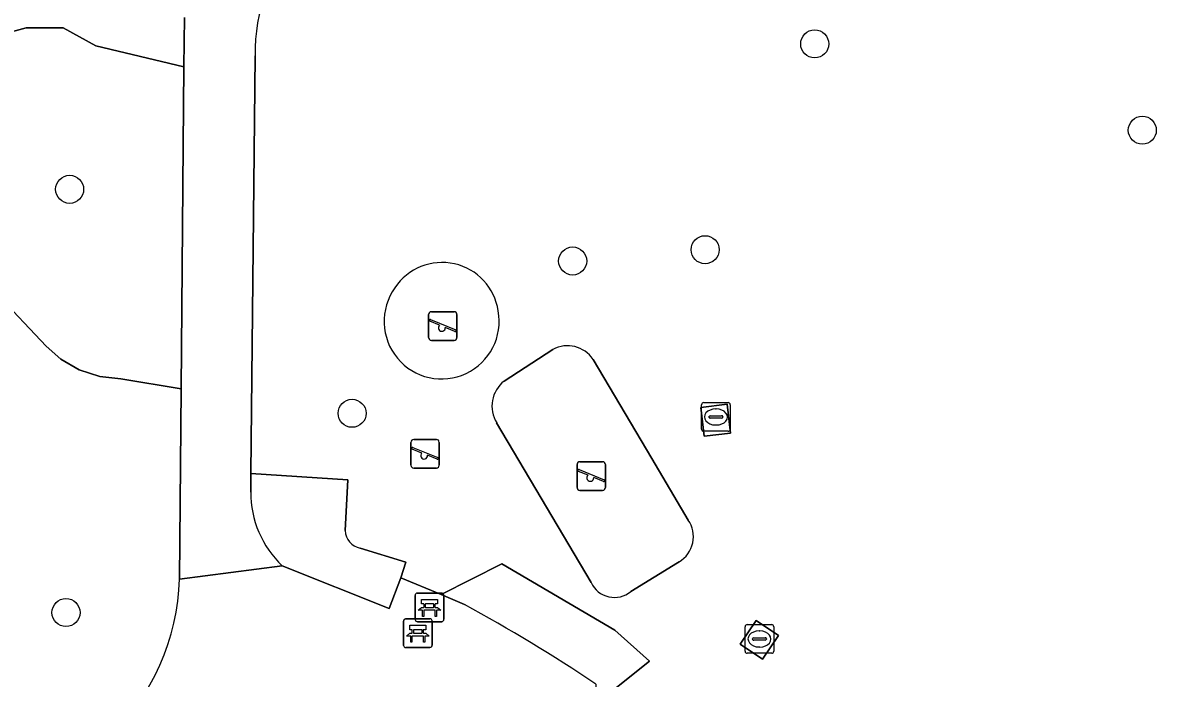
# Model space of a CAD drawing. Extents: x 160732 to 162107, y 387428 to 388479.
# Drawn here: x 160870.28 to 160909.82, y 387806.41 to 387829.27 of the extents above; entities that cross this region are included whole.
import ezdxf

# ---------------------------------------------------------------- set-up
doc = ezdxf.new("R2010")
doc.units = 0
for name, color, linetype in [('IMGEO_Bank', 7, 'Continuous'), ('IMGEO_Boom', 7, 'Continuous'), ('IMGEO_Groenvoorziening', 7, 'Continuous'), ('IMGEO_Kolk', 7, 'Continuous'), ('IMGEO_Speelvoorziening', 7, 'Continuous'), ('IMGEO_Terreindeel_open', 7, 'Continuous'), ('IMGEO_Terreindeel_zand', 7, 'Continuous'), ('IMGEO_Voetpad_gesloten', 7, 'Continuous')]:
    doc.layers.add(name, color=color, linetype=linetype)

msp = doc.modelspace()

# ---------------------------------------------------------------- linework, layer by layer
at = {"layer": 'IMGEO_Bank'}
for p, q in [((160884.045, 387809.38), (160884.886, 387809.38)), ((160884.886, 387809.38), (160884.045, 387809.38)), ((160883.97, 387808.455), (160883.97, 387809.296)), ((160883.97, 387809.296), (160883.97, 387808.455)), ((160884.279, 387808.886), (160884.279, 387808.992)), ((160884.323, 387808.992), (160884.323, 387808.886)), ((160884.611, 387808.998), (160884.329, 387808.998)), ((160884.617, 387808.886), (160884.617, 387808.992)), ((160884.661, 387808.992), (160884.661, 387808.886)), ((160884.97, 387809.305), (160884.97, 387808.464)), ((160884.97, 387808.464), (160884.97, 387809.305)), ((160884.667, 387808.778), (160884.274, 387808.778)), ((160884.329, 387808.88), (160884.611, 387808.88)), ((160883.562, 387807.556), (160883.562, 387808.397)), ((160883.562, 387808.397), (160883.562, 387807.556)), ((160883.637, 387808.481), (160884.478, 387808.481)), ((160884.478, 387808.481), (160883.637, 387808.481)), ((160884.895, 387808.38), (160884.054, 387808.38)), ((160884.054, 387808.38), (160884.895, 387808.38)), ((160884.562, 387808.406), (160884.562, 387807.565)), ((160884.562, 387807.565), (160884.562, 387808.406)), ((160884.259, 387807.879), (160883.866, 387807.879)), ((160883.871, 387807.987), (160883.871, 387808.093)), ((160883.915, 387808.093), (160883.915, 387807.987)), ((160884.203, 387808.099), (160883.921, 387808.099)), ((160883.921, 387807.981), (160884.203, 387807.981)), ((160884.209, 387807.987), (160884.209, 387808.093)), ((160884.253, 387808.093), (160884.253, 387807.987)), ((160884.487, 387807.481), (160883.646, 387807.481)), ((160883.646, 387807.481), (160884.487, 387807.481))]:
    msp.add_line(p, q, dxfattribs=at)
for points in [[(160884.273, 387808.998), (160884.187, 387808.998), (160884.187, 387809.159), (160884.75, 387809.159), (160884.75, 387808.998), (160884.667, 387808.998)], [(160884.217, 387808.778), (160884.075, 387808.778), (160884.187, 387808.88), (160884.273, 387808.88)], [(160884.267, 387808.771), (160884.267, 387808.564), (160884.224, 387808.564), (160884.224, 387808.771)], [(160884.667, 387808.88), (160884.75, 387808.88), (160884.862, 387808.778), (160884.723, 387808.778)], [(160884.717, 387808.771), (160884.717, 387808.564), (160884.673, 387808.564), (160884.673, 387808.771)], [(160883.865, 387808.099), (160883.779, 387808.099), (160883.779, 387808.26), (160884.342, 387808.26), (160884.342, 387808.099), (160884.259, 387808.099)], [(160883.809, 387807.879), (160883.667, 387807.879), (160883.779, 387807.981), (160883.865, 387807.981)], [(160883.859, 387807.872), (160883.859, 387807.665), (160883.816, 387807.665), (160883.816, 387807.872)], [(160884.259, 387807.981), (160884.342, 387807.981), (160884.454, 387807.879), (160884.315, 387807.879)], [(160884.309, 387807.872), (160884.309, 387807.665), (160884.265, 387807.665), (160884.265, 387807.872)]]:
    msp.add_lwpolyline(points, dxfattribs=at)
for centre, radius, start, end in [((160884.048, 387809.302), 0.0779, 92.4484, 184.2845), ((160884.048, 387809.302), 0.0779, 92.4484, 184.2845), ((160884.892, 387809.302), 0.0779, 2.4484, 94.2845), ((160884.892, 387809.302), 0.0779, 2.4484, 94.2845), ((160884.272, 387808.991), 0.00671, 2.8957, 87.1043), ((160884.329, 387808.991), 0.00671, 92.8957, 177.1043), ((160884.611, 387808.991), 0.00671, 2.8957, 87.1043), ((160884.668, 387808.991), 0.00671, 92.8957, 177.1043), ((160884.217, 387808.771), 0.00671, 2.8957, 87.1043), ((160884.274, 387808.771), 0.00671, 92.8957, 177.1043), ((160884.272, 387808.887), 0.00671, 272.8957, 357.1043), ((160884.329, 387808.887), 0.00671, 182.8957, 267.1043), ((160884.611, 387808.887), 0.00671, 272.8957, 357.1043), ((160884.668, 387808.887), 0.00671, 182.8957, 267.1043), ((160884.666, 387808.771), 0.00671, 2.8957, 87.1043), ((160884.723, 387808.771), 0.00671, 92.8957, 177.1043), ((160883.64, 387808.403), 0.0779, 92.4484, 184.2845), ((160883.64, 387808.403), 0.0779, 92.4484, 184.2845), ((160884.048, 387808.458), 0.0779, 182.4484, 274.2845), ((160884.048, 387808.458), 0.0779, 182.4484, 274.2845), ((160884.484, 387808.403), 0.0779, 2.4484, 94.2845), ((160884.484, 387808.403), 0.0779, 2.4484, 94.2845), ((160884.892, 387808.458), 0.0779, 272.4484, 4.2845), ((160884.892, 387808.458), 0.0779, 272.4484, 4.2845), ((160883.809, 387807.872), 0.00671, 2.8957, 87.1043), ((160883.866, 387807.872), 0.00671, 92.8957, 177.1043), ((160883.864, 387808.092), 0.00671, 2.8957, 87.1043), ((160883.864, 387807.988), 0.00671, 272.8957, 357.1043), ((160883.921, 387808.092), 0.00671, 92.8957, 177.1043), ((160883.921, 387807.988), 0.00671, 182.8957, 267.1043), ((160884.203, 387808.092), 0.00671, 2.8957, 87.1043), ((160884.203, 387807.988), 0.00671, 272.8957, 357.1043), ((160884.26, 387808.092), 0.00671, 92.8957, 177.1043), ((160884.26, 387807.988), 0.00671, 182.8957, 267.1043), ((160884.258, 387807.872), 0.00671, 2.8957, 87.1043), ((160884.315, 387807.872), 0.00671, 92.8957, 177.1043), ((160883.64, 387807.559), 0.0779, 182.4484, 274.2845), ((160883.64, 387807.559), 0.0779, 182.4484, 274.2845), ((160884.484, 387807.559), 0.0779, 272.4484, 4.2845), ((160884.484, 387807.559), 0.0779, 272.4484, 4.2845)]:
    msp.add_arc(centre, radius, start, end, dxfattribs=at)
at = {"layer": 'IMGEO_Boom'}
for centre in [(160897.907, 387828.53), (160909.333, 387825.521), (160871.918, 387823.459), (160894.085, 387821.353), (160889.464, 387820.959), (160881.77, 387815.648), (160871.791, 387808.699)]:
    msp.add_circle(centre, 0.489, dxfattribs=at)
at = {"layer": 'IMGEO_Groenvoorziening'}
for points in [[(160868.404, 387876.548), (160868.441, 387877.135), (160869.889, 387877.055), (160870.994, 387884.083), (160862.886, 387884.226), (160860.296, 387828.759), (160862.016, 387828.759), (160862.033, 387829.129), (160864.901, 387828.996), (160864.911, 387827.432), (160865.137, 387823.686), (160866.788, 387826.024), (160867.926, 387828.418), (160870.398, 387829.086), (160871.692, 387829.086), (160872.83, 387828.458), (160875.905, 387827.728), (160875.919, 387829.455)], [(160878.394, 387828.111), (160878.24, 387813.551), (160881.616, 387813.323), (160881.532, 387811.559)], [(160875.756, 387809.869), (160875.811, 387816.5), (160873.706, 387816.854), (160872.968, 387816.931), (160872.253, 387817.164), (160871.615, 387817.533), (160871.104, 387817.984), (160869.352, 387819.826)], [(160887.078, 387816.774), (160888.776, 387817.875)], [(160890.175, 387817.529), (160892.223, 387814.067), (160893.489, 387811.927)], [(160890.105, 387809.746), (160886.813, 387815.313)], [(160881.532, 387811.559), (160881.616, 387813.323), (160878.24, 387813.551), (160878.233, 387812.903)], [(160879.337, 387810.332), (160883.063, 387808.84), (160883.474, 387809.915), (160883.647, 387810.46), (160882.052, 387810.949)], [(160882.052, 387810.949), (160883.647, 387810.46), (160883.474, 387809.915), (160884.875, 387809.324), (160886.993, 387810.403), (160890.937, 387808.082), (160892.14, 387807.001), (160890.238, 387805.478)], [(160890.273, 387806.199), (160890.238, 387805.478), (160892.14, 387807.001), (160890.937, 387808.082), (160886.993, 387810.403), (160884.875, 387809.324), (160885.687, 387808.981)], [(160893.176, 387810.473), (160893.115, 387810.435), (160891.495, 387809.431)]]:
    msp.add_lwpolyline(points, dxfattribs=at)
for points in [[(160875.905, 387827.728), (160872.83, 387828.458), (160871.692, 387829.086), (160870.398, 387829.086), (160867.926, 387828.418), (160866.788, 387826.024), (160865.137, 387823.686), (160865.355, 387822.799), (160865.731, 387822.033), (160866.265, 387821.359), (160867.282, 387820.6), (160867.74, 387820.6), (160868.547, 387820.448), (160868.905, 387820.252), (160869.352, 387819.826), (160871.104, 387817.984), (160871.615, 387817.533), (160872.253, 387817.164), (160872.968, 387816.931), (160873.706, 387816.854), (160875.811, 387816.5), (160875.882, 387824.973)], [(160894.972, 387814.955), (160894.056, 387814.845), (160893.935, 387815.851), (160894.851, 387815.961)], [(160896.645, 387807.899), (160896.088, 387807.074), (160895.307, 387807.602), (160895.864, 387808.427)]]:
    msp.add_lwpolyline(points, close=True, dxfattribs=at)
for centre, radius, start, end in [((160883.678, 387828.32), 5.288, 132.3578, 182.2701), ((160884.911, 387818.932), 1.976, 8.4028, 146.4621), ((160884.894, 387818.853), 2.006, 144.3071, 10.5578), ((160889.285, 387816.931), 1.073, 33.9054, 118.3114), ((160887.761, 387815.896), 1.112, 127.8489, 211.5898), ((160881.757, 387812.894), 3.524, 179.8486, 226.6292), ((160892.671, 387811.342), 1.005, 300.1443, 35.5585), ((160882.169, 387811.575), 0.637, 181.4591, 259.4334), ((160882.169, 387811.575), 0.637, 181.4591, 259.4334), ((160867.531, 387810.183), 8.231, 314.6536, 357.8134), ((160890.922, 387810.128), 0.902, 205.033, 309.4297), ((160859.525, 387760.684), 54.928, 55.9591, 61.5564)]:
    msp.add_arc(centre, radius, start, end, dxfattribs=at)
at = {"layer": 'IMGEO_Kolk'}
for p, q in [((160893.96, 387815.094), (160893.96, 387815.946)), ((160894.035, 387816.02), (160894.887, 387816.02)), ((160894.448, 387815.8), (160894.473, 387815.8)), ((160894.961, 387815.946), (160894.961, 387815.094)), ((160894.219, 387815.514), (160894.219, 387815.526)), ((160894.657, 387815.477), (160894.259, 387815.477)), ((160894.262, 387815.563), (160894.66, 387815.563)), ((160894.703, 387815.526), (160894.703, 387815.514)), ((160894.887, 387815.02), (160894.035, 387815.02)), ((160894.471, 387815.24), (160894.446, 387815.24)), ((160895.479, 387807.352), (160895.479, 387808.204)), ((160895.554, 387808.278), (160896.406, 387808.278)), ((160896.48, 387808.204), (160896.48, 387807.352)), ((160895.738, 387807.772), (160895.738, 387807.784)), ((160895.781, 387807.821), (160896.179, 387807.821)), ((160895.967, 387808.058), (160895.992, 387808.058)), ((160896.222, 387807.784), (160896.222, 387807.772)), ((160896.176, 387807.735), (160895.778, 387807.735)), ((160895.99, 387807.498), (160895.965, 387807.498)), ((160896.406, 387807.278), (160895.554, 387807.278))]:
    msp.add_line(p, q, dxfattribs=at)
for points in [[(160893.96, 387815.094), (160893.96, 387815.946)], [(160894.035, 387816.02), (160894.887, 387816.02)], [(160894.961, 387815.946), (160894.961, 387815.094)], [(160894.887, 387815.02), (160894.035, 387815.02)], [(160895.479, 387807.352), (160895.479, 387808.204)], [(160895.554, 387808.278), (160896.406, 387808.278)], [(160896.48, 387808.204), (160896.48, 387807.352)], [(160896.406, 387807.278), (160895.554, 387807.278)]]:
    msp.add_lwpolyline(points, dxfattribs=at)
for centre, radius, start, end in [((160894.037, 387815.944), 0.0765, 91.552, 178.448), ((160894.037, 387815.944), 0.0765, 91.552, 178.448), ((160894.885, 387815.944), 0.0765, 1.552, 88.448), ((160894.885, 387815.944), 0.0765, 1.552, 88.448), ((160894.259, 387815.523), 0.0403, 85.8775, 175.7526), ((160894.256, 387815.513), 0.0366, 178.938, 274.7102), ((160894.66, 387815.52), 0.043, 264.8664, 352.4533), ((160894.664, 387815.525), 0.0386, 1.7309, 96.639), ((160894.037, 387815.096), 0.0765, 181.552, 268.448), ((160894.037, 387815.096), 0.0765, 181.552, 268.448), ((160894.885, 387815.096), 0.0765, 271.552, 358.448), ((160894.885, 387815.096), 0.0765, 271.552, 358.448), ((160895.556, 387808.202), 0.0765, 91.552, 178.448), ((160895.556, 387808.202), 0.0765, 91.552, 178.448), ((160896.404, 387808.202), 0.0765, 1.552, 88.448), ((160896.404, 387808.202), 0.0765, 1.552, 88.448), ((160895.778, 387807.781), 0.0403, 85.8775, 175.7526), ((160895.775, 387807.771), 0.0366, 178.938, 274.7102), ((160896.179, 387807.778), 0.043, 264.8664, 352.4533), ((160896.183, 387807.783), 0.0386, 1.7309, 96.639), ((160895.556, 387807.354), 0.0765, 181.552, 268.448), ((160895.556, 387807.354), 0.0765, 181.552, 268.448), ((160896.404, 387807.354), 0.0765, 271.552, 358.448), ((160896.404, 387807.354), 0.0765, 271.552, 358.448)]:
    msp.add_arc(centre, radius, start, end, dxfattribs=at)
for centre, major_axis, ratio, start_param, end_param in [((160894.447, 387815.52), (-0.387, 0.002), 0.722429, 4.712389, 7.853982), ((160894.472, 387815.52), (-0.39, 0.002), 0.717154, 1.570796, 4.712389), ((160895.966, 387807.778), (-0.387, 0.002), 0.722429, 4.712389, 7.853982), ((160895.991, 387807.778), (-0.39, 0.002), 0.717154, 1.570796, 4.712389)]:
    msp.add_ellipse(centre, major_axis=major_axis, ratio=ratio, start_param=start_param, end_param=end_param, dxfattribs=at)
at = {"layer": 'IMGEO_Speelvoorziening'}
for p, q in [((160884.438, 387818.291), (160884.438, 387819.091)), ((160884.438, 387819.091), (160884.438, 387818.291)), ((160884.821, 387818.719), (160884.482, 387818.856)), ((160884.507, 387818.916), (160885.383, 387818.563)), ((160884.538, 387819.191), (160885.328, 387819.191)), ((160885.328, 387819.191), (160884.538, 387819.191)), ((160885.428, 387819.091), (160885.428, 387818.291)), ((160885.428, 387818.291), (160885.428, 387819.091)), ((160885.359, 387818.503), (160885.019, 387818.64)), ((160885.328, 387818.191), (160884.538, 387818.191)), ((160884.538, 387818.191), (160885.328, 387818.191)), ((160883.819, 387813.835), (160883.819, 387814.635)), ((160883.819, 387814.635), (160883.819, 387813.835)), ((160883.919, 387814.735), (160884.709, 387814.735)), ((160884.709, 387814.735), (160883.919, 387814.735)), ((160884.809, 387814.635), (160884.809, 387813.835)), ((160884.809, 387813.835), (160884.809, 387814.635)), ((160884.202, 387814.263), (160883.863, 387814.4)), ((160883.888, 387814.46), (160884.764, 387814.107)), ((160884.74, 387814.047), (160884.4, 387814.184)), ((160884.709, 387813.735), (160883.919, 387813.735)), ((160883.919, 387813.735), (160884.709, 387813.735)), ((160889.618, 387813.059), (160889.618, 387813.859)), ((160889.618, 387813.859), (160889.618, 387813.059)), ((160889.718, 387813.959), (160890.508, 387813.959)), ((160890.508, 387813.959), (160889.718, 387813.959)), ((160890.608, 387813.859), (160890.608, 387813.059)), ((160890.608, 387813.059), (160890.608, 387813.859)), ((160890.001, 387813.487), (160889.662, 387813.624)), ((160889.687, 387813.684), (160890.563, 387813.331)), ((160890.539, 387813.271), (160890.199, 387813.408)), ((160890.508, 387812.959), (160889.718, 387812.959)), ((160889.718, 387812.959), (160890.508, 387812.959))]:
    msp.add_line(p, q, dxfattribs=at)
for centre, radius, start, end in [((160884.538, 387819.091), 0.1, 90, 180), ((160884.538, 387819.091), 0.1, 90, 180), ((160884.495, 387818.886), 0.0327, 68.078, 248.078), ((160885.328, 387819.091), 0.1, 0, 90), ((160885.328, 387819.091), 0.1, 360, 90), ((160884.9, 387818.629), 0.12, 130.9928, 5.1632), ((160885.371, 387818.533), 0.0327, 248.078, 68.078), ((160884.538, 387818.291), 0.1, 180, 270), ((160884.538, 387818.291), 0.1, 180, 270), ((160885.328, 387818.291), 0.1, 270, 0), ((160885.328, 387818.291), 0.1, 270, 0), ((160883.919, 387814.635), 0.1, 90, 180), ((160883.919, 387814.635), 0.1, 90, 180), ((160884.709, 387814.635), 0.1, 0, 90), ((160884.709, 387814.635), 0.1, 360, 90), ((160883.876, 387814.43), 0.0327, 68.078, 248.078), ((160884.281, 387814.173), 0.12, 130.9928, 5.1632), ((160884.752, 387814.077), 0.0327, 248.078, 68.078), ((160883.919, 387813.835), 0.1, 180, 270), ((160883.919, 387813.835), 0.1, 180, 270), ((160884.709, 387813.835), 0.1, 270, 0), ((160884.709, 387813.835), 0.1, 270, 0), ((160889.718, 387813.859), 0.1, 90, 180), ((160889.718, 387813.859), 0.1, 90, 180), ((160890.508, 387813.859), 0.1, 0, 90), ((160890.508, 387813.859), 0.1, 360, 90), ((160889.675, 387813.654), 0.0327, 68.078, 248.078), ((160890.08, 387813.397), 0.12, 130.9928, 5.1632), ((160890.551, 387813.301), 0.0327, 248.078, 68.078), ((160889.718, 387813.059), 0.1, 180, 270), ((160889.718, 387813.059), 0.1, 180, 270), ((160890.508, 387813.059), 0.1, 270, 0), ((160890.508, 387813.059), 0.1, 270, 0)]:
    msp.add_arc(centre, radius, start, end, dxfattribs=at)
at = {"layer": 'IMGEO_Terreindeel_open'}
for points in [[(160894.056, 387814.845), (160894.972, 387814.955), (160894.851, 387815.961), (160893.935, 387815.851)], [(160896.088, 387807.074), (160896.645, 387807.899), (160895.864, 387808.427), (160895.307, 387807.602)]]:
    msp.add_lwpolyline(points, close=True, dxfattribs=at)
at = {"layer": 'IMGEO_Terreindeel_zand'}
for points in [[(160888.776, 387817.875), (160887.078, 387816.774)], [(160893.489, 387811.927), (160892.223, 387814.067), (160890.175, 387817.529)], [(160886.813, 387815.313), (160890.105, 387809.746)], [(160891.495, 387809.431), (160893.115, 387810.435), (160893.176, 387810.473)]]:
    msp.add_lwpolyline(points, dxfattribs=at)
for centre, radius, start, end in [((160884.911, 387818.932), 1.976, 8.4028, 146.4621), ((160884.894, 387818.853), 2.006, 144.3071, 10.5578), ((160889.285, 387816.931), 1.073, 33.9054, 118.3114), ((160887.761, 387815.896), 1.112, 127.8489, 211.5898), ((160892.671, 387811.342), 1.005, 300.1443, 35.5585), ((160890.922, 387810.128), 0.902, 205.033, 309.4297)]:
    msp.add_arc(centre, radius, start, end, dxfattribs=at)
at = {"layer": 'IMGEO_Voetpad_gesloten'}
for points in [[(160875.919, 387829.455), (160875.905, 387827.728), (160875.882, 387824.973), (160875.811, 387816.5), (160875.756, 387809.869), (160879.337, 387810.332)], [(160878.233, 387812.903), (160878.24, 387813.551), (160878.394, 387828.111)], [(160885.687, 387808.981), (160884.875, 387809.324), (160883.474, 387809.915), (160883.063, 387808.84), (160879.337, 387810.332), (160875.756, 387809.869)]]:
    msp.add_lwpolyline(points, dxfattribs=at)
for centre, radius, start, end in [((160883.678, 387828.32), 5.288, 132.3578, 182.2701), ((160881.757, 387812.894), 3.524, 179.8486, 226.6292), ((160867.531, 387810.183), 8.231, 314.6536, 357.8134), ((160859.525, 387760.684), 54.928, 55.9591, 61.5564)]:
    msp.add_arc(centre, radius, start, end, dxfattribs=at)

doc.saveas('drawing.dxf')
